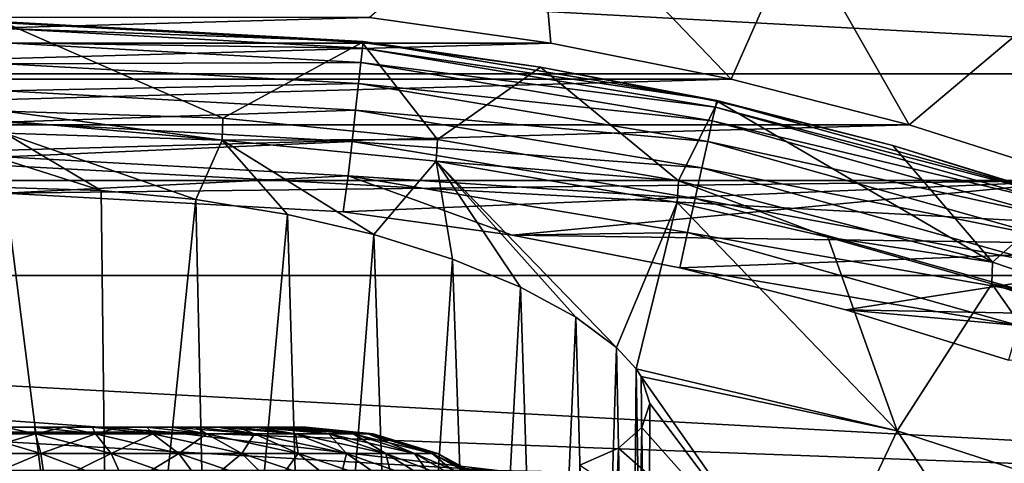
# Model space of a CAD drawing. Header units: metres. Extents: x -81 to 81, y -160 to 24.
# Tile 368 of 424: x 0.09 to 5.81, y 16.29 to 18.87. Entities that reach past the tile are written whole.
import ezdxf

# ---------------------------------------------------------------- set-up
doc = ezdxf.new("R2010")
doc.units = ezdxf.units.M
doc.layers.add('solid_501850_SW0001', color=7, linetype='CONTINUOUS')

msp = doc.modelspace()

# ---------------------------------------------------------------- linework, layer by layer
at = {"layer": 'solid_501850_SW0001'}
for points in [[(3.088714, 19.705898, 48.653908), (2.120862, 18.880444, 54), (3.175545, 18.731554, 54)], [(3.088714, 19.705898, 48.653908), (3.175545, 18.731554, 54), (4.223292, 18.523466, 54)], [(4.609802, 19.396812, 48.654121), (3.088714, 19.705898, 48.653908), (4.223292, 18.523466, 54)], [(-9.836944, 18.553551, 2), (-7.772657, 19.508612, 2), (9.836944, 18.553551, 2)], [(-7.772657, 19.508612, 2), (7.772657, 19.508612, 2), (9.836944, 18.553551, 2)], [(4.609802, 19.396812, 48.654121), (4.223292, 18.523466, 54), (5.258767, 18.256901, 54)], [(6.102967, 18.967604, 48.654411), (4.609802, 19.396812, 48.654121), (5.258767, 18.256901, 54)], [(6.102967, 18.967604, 48.654411), (5.258767, 18.256901, 54), (6.27544, 17.933422, 54)], [(2.120862, 18.880444, 54), (-2.120815, 18.880449, 54), (-3.175498, 18.731562, 54)], [(3.175545, 18.731554, 54), (2.120862, 18.880444, 54), (-3.175498, 18.731562, 54)], [(0, 18.856401, 54.919605), (0, 18.851082, 55.130589), (2.078147, 18.736738, 55.129597)], [(0, 18.856401, 54.919605), (2.078147, 18.736738, 55.129597), (2.083102, 18.741415, 54.919605)], [(0, 18.856401, 54.919605), (2.083102, 18.741415, 54.919605), (0, 18.816902, 54.710777)], [(1.267307, 18.296041, 59.025124), (0, 18.851082, 55.130589), (0, 18.33707, 59.032978)], [(1.267307, 18.296041, 59.025124), (2.078147, 18.736738, 55.129597), (0, 18.851082, 55.130589)], [(0, 18.816902, 54.710777), (2.07876, 18.702154, 54.710777), (0, 18.734161, 54.515015)], [(2.083102, 18.741415, 54.919605), (2.07876, 18.702154, 54.710777), (0, 18.816902, 54.710777)], [(3.175545, 18.731554, 54), (-3.175498, 18.731562, 54), (-4.223247, 18.523478, 54)], [(4.223292, 18.523466, 54), (3.175545, 18.731554, 54), (-4.223247, 18.523478, 54)], [(0, 18.734161, 54.515015), (2.069666, 18.619915, 54.515015), (0, 18.611919, 54.341156)], [(2.07876, 18.702154, 54.710777), (2.069666, 18.619915, 54.515015), (0, 18.734161, 54.515015)], [(1.267307, 18.296041, 59.025124), (2.514835, 18.172335, 59.01807), (2.078147, 18.736738, 55.129597)], [(2.083102, 18.741415, 54.919605), (2.078147, 18.736738, 55.129597), (3.114932, 18.593565, 55.128529)], [(2.514835, 18.172335, 59.01807), (3.114932, 18.593565, 55.128529), (2.078147, 18.736738, 55.129597)], [(2.083102, 18.741415, 54.919605), (4.140256, 18.399424, 54.919605), (2.07876, 18.702154, 54.710777)], [(2.083102, 18.741415, 54.919605), (3.114932, 18.593565, 55.128529), (4.140256, 18.399424, 54.919605)], [(2.07876, 18.702154, 54.710777), (4.131667, 18.360868, 54.710777), (2.069666, 18.619915, 54.515015)], [(4.140256, 18.399424, 54.919605), (4.131667, 18.360868, 54.710777), (2.07876, 18.702154, 54.710777)], [(2.069666, 18.619915, 54.515015), (2.05623, 18.498415, 54.341156), (0, 18.611919, 54.341156)], [(0, 18.611919, 54.341156), (2.05623, 18.498415, 54.341156), (0, 18.455698, 54.19706)], [(2.069666, 18.619915, 54.515015), (4.113675, 18.280107, 54.515015), (2.05623, 18.498415, 54.341156)], [(4.131667, 18.360868, 54.710777), (4.113675, 18.280107, 54.515015), (2.069666, 18.619915, 54.515015)], [(-11.784824, 17.381531, 2), (-9.836944, 18.553551, 2), (11.784824, 17.381531, 2)], [(-9.836944, 18.553551, 2), (9.836944, 18.553551, 2), (11.784824, 17.381531, 2)], [(2.514835, 18.172335, 59.01807), (3.9167, 17.932518, 59.015388), (3.114932, 18.593565, 55.128529)], [(3.9167, 17.932518, 59.015388), (4.145385, 18.39329, 55.127003), (3.114932, 18.593565, 55.128529)], [(4.140256, 18.399424, 54.919605), (3.114932, 18.593565, 55.128529), (4.145385, 18.39329, 55.127003)], [(4.223292, 18.523466, 54), (-4.223247, 18.523478, 54), (-5.258722, 18.256914, 54)], [(5.258767, 18.256901, 54), (4.223292, 18.523466, 54), (-5.258722, 18.256914, 54)], [(2.05623, 18.498415, 54.341156), (2.03906, 18.34314, 54.19706), (0, 18.455698, 54.19706)], [(2.05623, 18.498415, 54.341156), (4.087095, 18.160789, 54.341156), (2.03906, 18.34314, 54.19706)], [(4.113675, 18.280107, 54.515015), (4.087095, 18.160789, 54.341156), (2.05623, 18.498415, 54.341156)], [(0, 18.455698, 54.19706), (2.03906, 18.34314, 54.19706), (0, 18.272554, 54.08923)], [(3.9167, 17.932518, 59.015388), (5.74238, 17.45948, 58.993797), (4.145385, 18.39329, 55.127003)], [(4.140256, 18.399424, 54.919605), (6.1481, 17.835892, 54.919605), (4.131667, 18.360868, 54.710777)], [(4.140256, 18.399424, 54.919605), (4.145385, 18.39329, 55.127003), (5.163058, 18.137104, 55.124908)], [(4.140256, 18.399424, 54.919605), (5.163058, 18.137104, 55.124908), (6.1481, 17.835892, 54.919605)], [(5.74238, 17.45948, 58.993797), (5.163058, 18.137104, 55.124908), (4.145385, 18.39329, 55.127003)], [(2.03906, 18.34314, 54.19706), (2.01893, 18.161104, 54.08923), (0, 18.272554, 54.08923)], [(1.267307, 18.296041, 59.025124), (0, 18.33707, 59.032978), (1.264259, 18.168947, 59.771915)], [(0, 18.280491, 59.407574), (1.264259, 18.168947, 59.771915), (0, 18.33707, 59.032978)], [(2.03906, 18.34314, 54.19706), (4.053126, 18.008307, 54.19706), (2.01893, 18.161104, 54.08923)], [(4.087095, 18.160789, 54.341156), (4.053126, 18.008307, 54.19706), (2.03906, 18.34314, 54.19706)], [(4.131667, 18.360868, 54.710777), (6.135363, 17.7985, 54.710777), (4.113675, 18.280107, 54.515015)], [(6.1481, 17.835892, 54.919605), (6.135363, 17.7985, 54.710777), (4.131667, 18.360868, 54.710777)], [(0, 18.280491, 59.407574), (0, 18.209763, 59.779762), (1.264259, 18.168947, 59.771915)], [(0, 18.272554, 54.08923), (2.01893, 18.161104, 54.08923), (0, 18.070759, 54.022541)], [(1.267307, 18.296041, 59.025124), (1.264259, 18.168947, 59.771915), (2.514835, 18.172335, 59.01807)], [(4.113675, 18.280107, 54.515015), (6.108684, 17.720179, 54.515015), (4.087095, 18.160789, 54.341156)], [(6.135363, 17.7985, 54.710777), (6.108684, 17.720179, 54.515015), (4.113675, 18.280107, 54.515015)], [(5.258767, 18.256901, 54), (-5.258722, 18.256914, 54), (-6.275395, 17.933437, 54)], [(6.27544, 17.933422, 54), (5.258767, 18.256901, 54), (-6.275395, 17.933437, 54)], [(0.559758, 17.875805, 61.292011), (0, 18.209763, 59.779762), (0, 18.053535, 60.515163)], [(1.111032, 17.823277, 61.418365), (1.264259, 18.168947, 59.771915), (0, 18.209763, 59.779762)], [(0.559758, 17.875805, 61.292011), (1.111032, 17.823277, 61.418365), (0, 18.209763, 59.779762)], [(2.01893, 18.161104, 54.08923), (1.99675, 17.960531, 54.022541), (0, 18.070759, 54.022541)], [(1.111032, 17.823277, 61.418365), (1.643925, 17.737125, 61.629539), (1.264259, 18.168947, 59.771915)], [(2.514835, 18.172335, 59.01807), (1.264259, 18.168947, 59.771915), (2.508364, 18.046, 59.764065)], [(2.145101, 17.620312, 61.924118), (2.508364, 18.046, 59.764065), (1.264259, 18.168947, 59.771915)], [(1.643925, 17.737125, 61.629539), (2.145101, 17.620312, 61.924118), (1.264259, 18.168947, 59.771915)], [(2.01893, 18.161104, 54.08923), (4.013303, 17.829542, 54.08923), (1.99675, 17.960531, 54.022541)], [(4.053126, 18.008307, 54.19706), (4.013303, 17.829542, 54.08923), (2.01893, 18.161104, 54.08923)], [(2.514835, 18.172335, 59.01807), (2.508364, 18.046, 59.764065), (3.9167, 17.932518, 59.015388)], [(4.087095, 18.160789, 54.341156), (6.069268, 17.604465, 54.341156), (4.053126, 18.008307, 54.19706)], [(6.108684, 17.720179, 54.515015), (6.069268, 17.604465, 54.341156), (4.087095, 18.160789, 54.341156)], [(5.74238, 17.45948, 58.993797), (6.160163, 17.827244, 55.122257), (5.163058, 18.137104, 55.124908)], [(6.1481, 17.835892, 54.919605), (5.163058, 18.137104, 55.124908), (6.160163, 17.827244, 55.122257)], [(0, 18.070759, 54.022541), (1.99675, 17.960531, 54.022541), (0, 17.859646, 54)], [(0.559758, 17.875805, 61.292011), (0, 18.053535, 60.515163), (0, 17.893444, 61.25)], [(2.145101, 17.620312, 61.924118), (2.601992, 17.477026, 62.299603), (2.508364, 18.046, 59.764065)], [(3.557021, 16.964127, 63.812523), (3.909958, 17.806978, 59.75956), (2.508364, 18.046, 59.764065)], [(3.9167, 17.932518, 59.015388), (2.508364, 18.046, 59.764065), (3.909958, 17.806978, 59.75956)], [(3.320512, 17.140253, 63.257385), (3.557021, 16.964127, 63.812523), (2.508364, 18.046, 59.764065)], [(2.998681, 17.314106, 62.748241), (3.320512, 17.140253, 63.257385), (2.508364, 18.046, 59.764065)], [(2.601992, 17.477026, 62.299603), (2.998681, 17.314106, 62.748241), (2.508364, 18.046, 59.764065)], [(4.053126, 18.008307, 54.19706), (6.018896, 17.456589, 54.19706), (4.013303, 17.829542, 54.08923)], [(6.069268, 17.604465, 54.341156), (6.018896, 17.456589, 54.19706), (4.053126, 18.008307, 54.19706)], [(0, 17.859646, 54), (6.27544, 17.933422, 54), (-6.275395, 17.933437, 54)], [(1.99675, 17.960531, 54.022541), (1.967337, 17.751377, 54), (0, 17.859646, 54)], [(0, 17.859646, 54), (1.967337, 17.751377, 54), (6.27544, 17.933422, 54)], [(1.99675, 17.960531, 54.022541), (2.949161, 17.615795, 54), (1.967337, 17.751377, 54)], [(1.967337, 17.751377, 54), (2.949161, 17.615795, 54), (6.27544, 17.933422, 54)], [(1.99675, 17.960531, 54.022541), (3.969425, 17.632574, 54.022541), (2.949161, 17.615795, 54)], [(4.013303, 17.829542, 54.08923), (3.969425, 17.632574, 54.022541), (1.99675, 17.960531, 54.022541)], [(2.949161, 17.615795, 54), (7.271035, 17.553675, 54), (6.27544, 17.933422, 54)], [(3.9167, 17.932518, 59.015388), (3.909958, 17.806978, 59.75956), (4.78487, 17.604038, 59.750988)], [(3.9167, 17.932518, 59.015388), (4.78487, 17.604038, 59.750988), (5.74238, 17.45948, 58.993797)], [(0.617232, 13, 61.301144), (0.559758, 17.875805, 61.292011), (0, 17.893444, 61.25)], [(0, 13, 61.25), (0.617232, 13, 61.301144), (0, 17.893444, 61.25)], [(0.617232, 13, 61.301144), (1.111032, 17.823277, 61.418365), (0.559758, 17.875805, 61.292011)], [(0.617232, 13, 61.301144), (1.217595, 13, 61.453175), (1.111032, 17.823277, 61.418365)], [(1.217595, 13, 61.453175), (1.643925, 17.737125, 61.629539), (1.111032, 17.823277, 61.418365)], [(4.013303, 17.829542, 54.08923), (5.959843, 17.283224, 54.08923), (3.969425, 17.632574, 54.022541)], [(6.018896, 17.456589, 54.19706), (5.959843, 17.283224, 54.08923), (4.013303, 17.829542, 54.08923)], [(5.74238, 17.45948, 58.993797), (6.7122, 17.129217, 58.975651), (6.160163, 17.827244, 55.122257)], [(3.557021, 16.964127, 63.812523), (3.671261, 16.839413, 64.235573), (3.909958, 17.806978, 59.75956)], [(3.671261, 16.839413, 64.235573), (5.188766, 16.479359, 64.2099), (3.909958, 17.806978, 59.75956)], [(5.188766, 16.479359, 64.2099), (4.78487, 17.604038, 59.750988), (3.909958, 17.806978, 59.75956)], [(1.217595, 13, 61.453175), (1.784764, 13, 61.701954), (1.643925, 17.737125, 61.629539)], [(1.784764, 13, 61.701954), (2.145101, 17.620312, 61.924118), (1.643925, 17.737125, 61.629539)], [(1.784764, 13, 61.701954), (2.30329, 13, 62.040718), (2.145101, 17.620312, 61.924118)], [(2.30329, 13, 62.040718), (2.601992, 17.477026, 62.299603), (2.145101, 17.620312, 61.924118)], [(3.969425, 17.632574, 54.022541), (3.925508, 17.426058, 54), (2.949161, 17.615795, 54)], [(2.949161, 17.615795, 54), (3.925508, 17.426058, 54), (7.271035, 17.553675, 54)], [(3.969425, 17.632574, 54.022541), (5.894776, 17.092207, 54.022541), (3.925508, 17.426058, 54)], [(5.959843, 17.283224, 54.08923), (5.894776, 17.092207, 54.022541), (3.969425, 17.632574, 54.022541)], [(5.188766, 16.479359, 64.2099), (5.738932, 17.333946, 59.73571), (4.78487, 17.604038, 59.750988)], [(5.74238, 17.45948, 58.993797), (4.78487, 17.604038, 59.750988), (5.738932, 17.333946, 59.73571)], [(3.925508, 17.426058, 54), (4.890084, 17.183212, 54), (7.271035, 17.553675, 54)], [(4.890084, 17.183212, 54), (8.243587, 17.118198, 54), (7.271035, 17.553675, 54)], [(2.30329, 13, 62.040718), (2.758916, 13, 62.460144), (2.601992, 17.477026, 62.299603)], [(2.758916, 13, 62.460144), (2.998681, 17.314106, 62.748241), (2.601992, 17.477026, 62.299603)], [(5.894776, 17.092207, 54.022541), (4.890084, 17.183212, 54), (3.925508, 17.426058, 54)], [(5.74238, 17.45948, 58.993797), (5.738932, 17.333946, 59.73571), (6.7122, 17.129217, 58.975651)], [(-11.784824, 17.381531, 2), (0.959782, 16.472063, 2), (-0.959782, 16.472063, 2)], [(-11.784824, 17.381531, 2), (13.59501, 16.005497, 2), (0.959782, 16.472063, 2)], [(-11.784824, 17.381531, 2), (11.784824, 17.381531, 2), (13.59501, 16.005497, 2)], [(2.758916, 13, 62.460144), (3.139362, 13, 62.948929), (2.998681, 17.314106, 62.748241)], [(3.139362, 13, 62.948929), (3.320512, 17.140253, 63.257385), (2.998681, 17.314106, 62.748241)], [(5.188766, 16.479359, 64.2099), (6.680328, 15.995691, 64.172737), (5.738932, 17.333946, 59.73571)], [(6.680328, 15.995691, 64.172737), (6.709834, 17.003483, 59.717598), (5.738932, 17.333946, 59.73571)], [(6.7122, 17.129217, 58.975651), (5.738932, 17.333946, 59.73571), (6.709834, 17.003483, 59.717598)], [(4.890084, 17.183212, 54), (5.835615, 16.889334, 54), (8.243587, 17.118198, 54)], [(5.894776, 17.092207, 54.022541), (5.835615, 16.889334, 54), (4.890084, 17.183212, 54)], [(3.139362, 13, 62.948929), (3.434141, 13, 63.493622), (3.320512, 17.140253, 63.257385)], [(3.434141, 13, 63.493622), (3.557021, 16.964127, 63.812523), (3.320512, 17.140253, 63.257385)], [(3.434141, 13, 63.493622), (3.635238, 13, 64.079399), (3.557021, 16.964127, 63.812523)], [(3.635238, 13, 64.079399), (3.671261, 16.839413, 64.235573), (3.557021, 16.964127, 63.812523)], [(3.635238, 13, 64.079399), (3.737192, 13, 64.690353), (3.671261, 16.839413, 64.235573)], [(3.700879, 16.794544, 64.39502), (5.188766, 16.479359, 64.2099), (3.671261, 16.839413, 64.235573)], [(3.737192, 13, 64.690353), (3.700879, 16.794544, 64.39502), (3.671261, 16.839413, 64.235573)], [(4.67918, 15.401981, 68.852676), (5.188766, 16.479359, 64.2099), (3.700879, 16.794544, 64.39502)], [(3.749986, 16.637674, 64.989632), (4.67918, 15.401981, 68.852676), (3.700879, 16.794544, 64.39502)], [(3.737192, 13, 64.690353), (3.749986, 16.637674, 64.989632), (3.700879, 16.794544, 64.39502)], [(3.749986, 16.637674, 64.989632), (3.704763, 16.498075, 65.580719), (4.67918, 15.401981, 68.852676)], [(3.737192, 13, 65.309647), (3.704763, 16.498075, 65.580719), (3.749986, 16.637674, 64.989632)], [(3.737192, 13, 64.690353), (3.737192, 13, 65.309647), (3.749986, 16.637674, 64.989632)], [(0.176844, 16.461308, 67.134186), (0, 16.5, 66.75), (-0.176844, 16.461308, 67.134186)], [(-0.176844, 16.461308, 62.865814), (0, 16.5, 63.25), (0.176844, 16.461308, 62.865814)], [(0, 16.5, 63.25), (0, 16.5, 66.75), (0.171625, 16.5, 66.741562)], [(0.176844, 16.461308, 67.134186), (0.171625, 16.5, 66.741562), (0, 16.5, 66.75)], [(0.171625, 16.5, 63.258438), (0, 16.5, 63.25), (0.171625, 16.5, 66.741562)], [(0.176844, 16.461308, 62.865814), (0, 16.5, 63.25), (0.171625, 16.5, 63.258438)], [(0.171625, 16.5, 63.258438), (0.171625, 16.5, 66.741562), (0.341616, 16.5, 66.716331)], [(0.525707, 16.461308, 67.075974), (0.341616, 16.5, 66.716331), (0.171625, 16.5, 66.741562)], [(0.341616, 16.5, 63.283669), (0.171625, 16.5, 63.258438), (0.341616, 16.5, 66.716331)], [(0.525707, 16.461308, 67.075974), (0.171625, 16.5, 66.741562), (0.176844, 16.461308, 67.134186)], [(0.176844, 16.461308, 62.865814), (0.171625, 16.5, 63.258438), (0.341616, 16.5, 63.283669)], [(0.176844, 16.461308, 62.865814), (0.341616, 16.5, 63.283669), (0.525707, 16.461308, 62.92403)], [(0.341616, 16.5, 63.283669), (0.341616, 16.5, 66.716331), (0.508322, 16.5, 66.674545)], [(0.525707, 16.461308, 67.075974), (0.508322, 16.5, 66.674545), (0.341616, 16.5, 66.716331)], [(0.508322, 16.5, 63.325455), (0.341616, 16.5, 63.283669), (0.508322, 16.5, 66.674545)], [(0.525707, 16.461308, 62.92403), (0.341616, 16.5, 63.283669), (0.508322, 16.5, 63.325455)], [(0.508322, 16.5, 63.325455), (0.508322, 16.5, 66.674545), (0.67012, 16.5, 66.616615)], [(0.860231, 16.461308, 66.961128), (0.67012, 16.5, 66.616615), (0.508322, 16.5, 66.674545)], [(0.67012, 16.5, 63.383389), (0.508322, 16.5, 63.325455), (0.67012, 16.5, 66.616615)], [(0.860231, 16.461308, 66.961128), (0.508322, 16.5, 66.674545), (0.525707, 16.461308, 67.075974)], [(0.525707, 16.461308, 62.92403), (0.508322, 16.5, 63.325455), (0.67012, 16.5, 63.383389)], [(0.525707, 16.461308, 62.92403), (0.67012, 16.5, 63.383389), (0.860231, 16.461308, 63.038872)], [(0.67012, 16.5, 63.383389), (0.67012, 16.5, 66.616615), (0.82544, 16.5, 66.543098)], [(0.860231, 16.461308, 66.961128), (0.82544, 16.5, 66.543098), (0.67012, 16.5, 66.616615)], [(0.82544, 16.5, 63.456902), (0.67012, 16.5, 63.383389), (0.82544, 16.5, 66.543098)], [(0.860231, 16.461308, 63.038872), (0.67012, 16.5, 63.383389), (0.82544, 16.5, 63.456902)], [(0.82544, 16.5, 63.456902), (0.82544, 16.5, 66.543098), (0.972792, 16.5, 66.454704)], [(1.171289, 16.461308, 66.792793), (0.972792, 16.5, 66.454704), (0.82544, 16.5, 66.543098)], [(0.972792, 16.5, 63.545292), (0.82544, 16.5, 63.456902), (0.972792, 16.5, 66.454704)], [(1.171289, 16.461308, 66.792793), (0.82544, 16.5, 66.543098), (0.860231, 16.461308, 66.961128)], [(1.171289, 16.461308, 63.207207), (0.82544, 16.5, 63.456902), (0.972792, 16.5, 63.545292)], [(0.860231, 16.461308, 63.038872), (0.82544, 16.5, 63.456902), (1.171289, 16.461308, 63.207207)], [(0.972792, 16.5, 63.545292), (0.972792, 16.5, 66.454704), (1.110779, 16.5, 66.35228)], [(1.450398, 16.461308, 66.575554), (1.110779, 16.5, 66.35228), (0.972792, 16.5, 66.454704)], [(1.110779, 16.5, 63.64772), (0.972792, 16.5, 63.545292), (1.110779, 16.5, 66.35228)], [(1.450398, 16.461308, 66.575554), (0.972792, 16.5, 66.454704), (1.171289, 16.461308, 66.792793)], [(1.171289, 16.461308, 63.207207), (0.972792, 16.5, 63.545292), (1.110779, 16.5, 63.64772)], [(1.110779, 16.5, 63.64772), (1.110779, 16.5, 66.35228), (1.238056, 16.5, 66.236816)], [(1.450398, 16.461308, 66.575554), (1.238056, 16.5, 66.236816), (1.110779, 16.5, 66.35228)], [(1.238056, 16.5, 63.763184), (1.110779, 16.5, 63.64772), (1.238056, 16.5, 66.236816)], [(1.450398, 16.461308, 63.424446), (1.110779, 16.5, 63.64772), (1.238056, 16.5, 63.763184)], [(1.171289, 16.461308, 63.207207), (1.110779, 16.5, 63.64772), (1.450398, 16.461308, 63.424446)], [(1.238056, 16.5, 63.763184), (1.238056, 16.5, 66.236816), (1.353409, 16.5, 66.109406)], [(1.689944, 16.461308, 66.315338), (1.353409, 16.5, 66.109406), (1.238056, 16.5, 66.236816)], [(1.353409, 16.5, 63.890594), (1.238056, 16.5, 63.763184), (1.353409, 16.5, 66.109406)], [(1.689944, 16.461308, 66.315338), (1.238056, 16.5, 66.236816), (1.450398, 16.461308, 66.575554)], [(1.450398, 16.461308, 63.424446), (1.238056, 16.5, 63.763184), (1.353409, 16.5, 63.890594)], [(1.353409, 16.5, 63.890594), (1.353409, 16.5, 66.109406), (1.455715, 16.5, 65.971283)], [(1.689944, 16.461308, 66.315338), (1.455715, 16.5, 65.971283), (1.353409, 16.5, 66.109406)], [(1.455715, 16.5, 64.028717), (1.353409, 16.5, 63.890594), (1.455715, 16.5, 65.971283)], [(1.689944, 16.461308, 63.684662), (1.353409, 16.5, 63.890594), (1.455715, 16.5, 64.028717)], [(1.450398, 16.461308, 63.424446), (1.353409, 16.5, 63.890594), (1.689944, 16.461308, 63.684662)], [(1.455715, 16.5, 64.028717), (1.455715, 16.5, 65.971283), (1.543932, 16.5, 65.823875)], [(1.883393, 16.461308, 66.019241), (1.543932, 16.5, 65.823875), (1.455715, 16.5, 65.971283)], [(1.543932, 16.5, 64.176125), (1.455715, 16.5, 64.028717), (1.543932, 16.5, 65.823875)], [(1.883393, 16.461308, 66.019241), (1.455715, 16.5, 65.971283), (1.689944, 16.461308, 66.315338)], [(1.883393, 16.461308, 63.980759), (1.455715, 16.5, 64.028717), (1.543932, 16.5, 64.176125)], [(1.689944, 16.461308, 63.684662), (1.455715, 16.5, 64.028717), (1.883393, 16.461308, 63.980759)], [(1.543932, 16.5, 64.176125), (1.543932, 16.5, 65.823875), (1.617257, 16.5, 65.668564)], [(2.025468, 16.461308, 65.695343), (1.617257, 16.5, 65.668564), (1.543932, 16.5, 65.823875)], [(1.617257, 16.5, 64.331436), (1.543932, 16.5, 64.176125), (1.617257, 16.5, 65.668564)], [(2.025468, 16.461308, 65.695343), (1.543932, 16.5, 65.823875), (1.883393, 16.461308, 66.019241)], [(1.883393, 16.461308, 63.980759), (1.543932, 16.5, 64.176125), (1.617257, 16.5, 64.331436)], [(1.617257, 16.5, 64.331436), (1.617257, 16.5, 65.668564), (1.675055, 16.5, 65.506638)], [(2.025468, 16.461308, 65.695343), (1.675055, 16.5, 65.506638), (1.617257, 16.5, 65.668564)], [(1.675055, 16.5, 64.493362), (1.617257, 16.5, 64.331436), (1.675055, 16.5, 65.506638)], [(2.025468, 16.461308, 64.304657), (1.617257, 16.5, 64.331436), (1.675055, 16.5, 64.493362)], [(1.883393, 16.461308, 63.980759), (1.617257, 16.5, 64.331436), (2.025468, 16.461308, 64.304657)], [(1.675055, 16.5, 64.493362), (1.675055, 16.5, 65.506638), (1.716689, 16.5, 65.339798)], [(2.112293, 16.461308, 65.352478), (1.716689, 16.5, 65.339798), (1.675055, 16.5, 65.506638)], [(1.716689, 16.5, 64.660202), (1.675055, 16.5, 64.493362), (1.716689, 16.5, 65.339798)], [(2.112293, 16.461308, 65.352478), (1.675055, 16.5, 65.506638), (2.025468, 16.461308, 65.695343)], [(2.025468, 16.461308, 64.304657), (1.675055, 16.5, 64.493362), (1.716689, 16.5, 64.660202)], [(1.716689, 16.5, 64.660202), (1.716689, 16.5, 65.339798), (1.7417, 16.5, 65.170189)], [(2.112293, 16.461308, 65.352478), (1.7417, 16.5, 65.170189), (1.716689, 16.5, 65.339798)], [(1.7417, 16.5, 64.829811), (1.716689, 16.5, 64.660202), (1.7417, 16.5, 65.170189)], [(2.112293, 16.461308, 64.647522), (1.716689, 16.5, 64.660202), (1.7417, 16.5, 64.829811)], [(2.025468, 16.461308, 64.304657), (1.716689, 16.5, 64.660202), (2.112293, 16.461308, 64.647522)], [(1.7417, 16.5, 64.829811), (1.7417, 16.5, 65.170189), (1.75, 16.5, 65)], [(2.1415, 16.461308, 65), (1.75, 16.5, 65), (1.7417, 16.5, 65.170189)], [(2.112293, 16.461308, 64.647522), (1.7417, 16.5, 64.829811), (1.75, 16.5, 65)], [(2.112293, 16.461308, 65.352478), (2.1415, 16.461308, 65), (1.7417, 16.5, 65.170189)], [(2.112293, 16.461308, 64.647522), (1.75, 16.5, 65), (2.1415, 16.461308, 65)], [(3.704763, 16.498075, 65.580719), (3.56806, 16.378321, 66.153885), (4.67918, 15.401981, 68.852676)], [(3.635238, 13, 65.920601), (3.56806, 16.378321, 66.153885), (3.704763, 16.498075, 65.580719)], [(3.737192, 13, 65.309647), (3.635238, 13, 65.920601), (3.704763, 16.498075, 65.580719)], [(2.865234, 16.249321), (-2.865234, 16.249321), (-0.959095, 16.472101)], [(-0.959782, 16.472063, 2), (0.959782, 16.472063, 2), (-0.959095, 16.472101)], [(2.865234, 16.249321), (-0.959095, 16.472101), (0.959095, 16.472101)], [(0.959782, 16.472063, 2), (0.959095, 16.472101), (-0.959095, 16.472101)], [(-0.176844, 16.461308, 67.134186), (-0.207953, 16.346577, 67.509613), (0.207953, 16.346577, 67.509613)], [(0.176844, 16.461308, 62.865814), (0.207953, 16.346577, 62.490387), (-0.207953, 16.346577, 62.490387)], [(-0.176844, 16.461308, 62.865814), (0.176844, 16.461308, 62.865814), (-0.207953, 16.346577, 62.490387)], [(0.176844, 16.461308, 67.134186), (-0.176844, 16.461308, 67.134186), (0.207953, 16.346577, 67.509613)], [(0.176844, 16.461308, 67.134186), (0.207953, 16.346577, 67.509613), (0.618185, 16.346577, 67.441162)], [(0.525707, 16.461308, 67.075974), (0.176844, 16.461308, 67.134186), (0.618185, 16.346577, 67.441162)], [(0.176844, 16.461308, 62.865814), (0.525707, 16.461308, 62.92403), (0.207953, 16.346577, 62.490387)], [(0.525707, 16.461308, 62.92403), (0.618185, 16.346577, 62.558842), (0.207953, 16.346577, 62.490387)], [(0.525707, 16.461308, 67.075974), (0.618185, 16.346577, 67.441162), (1.011556, 16.346577, 67.306114)], [(0.860231, 16.461308, 66.961128), (0.525707, 16.461308, 67.075974), (1.011556, 16.346577, 67.306114)], [(0.525707, 16.461308, 62.92403), (0.860231, 16.461308, 63.038872), (0.618185, 16.346577, 62.558842)], [(0.860231, 16.461308, 63.038872), (1.011556, 16.346577, 62.693886), (0.618185, 16.346577, 62.558842)], [(0.860231, 16.461308, 66.961128), (1.011556, 16.346577, 67.306114), (1.377333, 16.346577, 67.10817)], [(1.171289, 16.461308, 66.792793), (0.860231, 16.461308, 66.961128), (1.377333, 16.346577, 67.10817)], [(0.860231, 16.461308, 63.038872), (1.171289, 16.461308, 63.207207), (1.011556, 16.346577, 62.693886)], [(2.865022, 16.249355, 2), (2.865234, 16.249321), (0.959095, 16.472101)], [(0.959782, 16.472063, 2), (2.865022, 16.249355, 2), (0.959095, 16.472101)], [(13.59501, 16.005497, 2), (2.865022, 16.249355, 2), (0.959782, 16.472063, 2)], [(1.171289, 16.461308, 63.207207), (1.377333, 16.346577, 62.891834), (1.011556, 16.346577, 62.693886)], [(1.171289, 16.461308, 66.792793), (1.377333, 16.346577, 67.10817), (1.705541, 16.346577, 66.852715)], [(1.450398, 16.461308, 66.575554), (1.171289, 16.461308, 66.792793), (1.705541, 16.346577, 66.852715)], [(1.171289, 16.461308, 63.207207), (1.450398, 16.461308, 63.424446), (1.377333, 16.346577, 62.891834)], [(1.450398, 16.461308, 63.424446), (1.705541, 16.346577, 63.147289), (1.377333, 16.346577, 62.891834)], [(1.450398, 16.461308, 66.575554), (1.705541, 16.346577, 66.852715), (1.987226, 16.346577, 66.546722)], [(1.689944, 16.461308, 66.315338), (1.450398, 16.461308, 66.575554), (1.987226, 16.346577, 66.546722)], [(1.450398, 16.461308, 63.424446), (1.689944, 16.461308, 63.684662), (1.705541, 16.346577, 63.147289)], [(1.689944, 16.461308, 66.315338), (1.987226, 16.346577, 66.546722), (2.214705, 16.346577, 66.19854)], [(1.883393, 16.461308, 66.019241), (1.689944, 16.461308, 66.315338), (2.214705, 16.346577, 66.19854)], [(1.689944, 16.461308, 63.684662), (1.987226, 16.346577, 63.453281), (1.705541, 16.346577, 63.147289)], [(1.689944, 16.461308, 63.684662), (1.883393, 16.461308, 63.980759), (1.987226, 16.346577, 63.453281)], [(1.883393, 16.461308, 66.019241), (2.214705, 16.346577, 66.19854), (2.381772, 16.346577, 65.817665)], [(2.025468, 16.461308, 65.695343), (1.883393, 16.461308, 66.019241), (2.381772, 16.346577, 65.817665)], [(1.883393, 16.461308, 63.980759), (2.214705, 16.346577, 63.80146), (1.987226, 16.346577, 63.453281)], [(1.883393, 16.461308, 63.980759), (2.025468, 16.461308, 64.304657), (2.214705, 16.346577, 63.80146)], [(2.025468, 16.461308, 65.695343), (2.381772, 16.346577, 65.817665), (2.483871, 16.346577, 65.414482)], [(2.112293, 16.461308, 65.352478), (2.025468, 16.461308, 65.695343), (2.483871, 16.346577, 65.414482)], [(2.025468, 16.461308, 64.304657), (2.381772, 16.346577, 64.182335), (2.214705, 16.346577, 63.80146)], [(2.025468, 16.461308, 64.304657), (2.112293, 16.461308, 64.647522), (2.381772, 16.346577, 64.182335)], [(2.112293, 16.461308, 65.352478), (2.483871, 16.346577, 65.414482), (2.518216, 16.346577, 65)], [(2.112293, 16.461308, 65.352478), (2.518216, 16.346577, 65), (2.1415, 16.461308, 65)], [(2.112293, 16.461308, 64.647522), (2.1415, 16.461308, 65), (2.483871, 16.346577, 64.585518)], [(2.112293, 16.461308, 64.647522), (2.483871, 16.346577, 64.585518), (2.381772, 16.346577, 64.182335)], [(2.483871, 16.346577, 64.585518), (2.1415, 16.461308, 65), (2.518216, 16.346577, 65)], [(4.67918, 15.401981, 68.852676), (6.188643, 14.957429, 68.802223), (5.188766, 16.479359, 64.2099)], [(6.188643, 14.957429, 68.802223), (6.680328, 15.995691, 64.172737), (5.188766, 16.479359, 64.2099)], [(3.56806, 16.378321, 66.153885), (3.343766, 16.278961, 66.697563), (4.67918, 15.401981, 68.852676)], [(3.434141, 13, 66.506378), (3.343766, 16.278961, 66.697563), (3.56806, 16.378321, 66.153885)], [(3.635238, 13, 65.920601), (3.434141, 13, 66.506378), (3.56806, 16.378321, 66.153885)], [(-0.207953, 16.346577, 67.509613), (-0.236602, 16.160254, 67.855362), (0.236602, 16.160254, 67.855362)], [(0.207953, 16.346577, 62.490387), (0.236602, 16.160254, 62.144638), (-0.236602, 16.160254, 62.144638)], [(-0.207953, 16.346577, 62.490387), (0.207953, 16.346577, 62.490387), (-0.236602, 16.160254, 62.144638)], [(0.207953, 16.346577, 67.509613), (-0.207953, 16.346577, 67.509613), (0.236602, 16.160254, 67.855362)], [(0.207953, 16.346577, 67.509613), (0.236602, 16.160254, 67.855362), (0.703352, 16.160254, 67.777473)], [(0.618185, 16.346577, 67.441162), (0.207953, 16.346577, 67.509613), (0.703352, 16.160254, 67.777473)], [(0.207953, 16.346577, 62.490387), (0.618185, 16.346577, 62.558842), (0.236602, 16.160254, 62.144638)], [(0.618185, 16.346577, 62.558842), (0.703352, 16.160254, 62.222527), (0.236602, 16.160254, 62.144638)], [(0.618185, 16.346577, 67.441162), (0.703352, 16.160254, 67.777473), (1.150917, 16.160254, 67.623825)], [(1.011556, 16.346577, 67.306114), (0.618185, 16.346577, 67.441162), (1.150917, 16.160254, 67.623825)], [(0.618185, 16.346577, 62.558842), (1.011556, 16.346577, 62.693886), (0.703352, 16.160254, 62.222527)], [(1.011556, 16.346577, 62.693886), (1.150917, 16.160254, 62.376175), (0.703352, 16.160254, 62.222527)], [(1.011556, 16.346577, 67.306114), (1.150917, 16.160254, 67.623825), (1.567087, 16.160254, 67.398605)], [(1.377333, 16.346577, 67.10817), (1.011556, 16.346577, 67.306114), (1.567087, 16.160254, 67.398605)], [(1.011556, 16.346577, 62.693886), (1.377333, 16.346577, 62.891834), (1.150917, 16.160254, 62.376175)], [(1.377333, 16.346577, 62.891834), (1.567087, 16.160254, 62.601395), (1.150917, 16.160254, 62.376175)], [(1.377333, 16.346577, 67.10817), (1.567087, 16.160254, 67.398605), (1.940512, 16.160254, 67.107956)], [(1.705541, 16.346577, 66.852715), (1.377333, 16.346577, 67.10817), (1.940512, 16.160254, 67.107956)], [(1.377333, 16.346577, 62.891834), (1.705541, 16.346577, 63.147289), (1.567087, 16.160254, 62.601395)], [(1.705541, 16.346577, 63.147289), (1.940512, 16.160254, 62.89204), (1.567087, 16.160254, 62.601395)], [(1.705541, 16.346577, 66.852715), (1.940512, 16.160254, 67.107956), (2.261004, 16.160254, 66.759811)], [(1.987226, 16.346577, 66.546722), (1.705541, 16.346577, 66.852715), (2.261004, 16.160254, 66.759811)], [(1.705541, 16.346577, 63.147289), (1.987226, 16.346577, 63.453281), (1.940512, 16.160254, 62.89204)], [(1.987226, 16.346577, 63.453281), (2.261004, 16.160254, 63.240189), (1.940512, 16.160254, 62.89204)], [(1.987226, 16.346577, 66.546722), (2.261004, 16.160254, 66.759811), (2.519823, 16.160254, 66.363663)], [(2.214705, 16.346577, 66.19854), (1.987226, 16.346577, 66.546722), (2.519823, 16.160254, 66.363663)], [(1.987226, 16.346577, 63.453281), (2.214705, 16.346577, 63.80146), (2.261004, 16.160254, 63.240189)], [(2.214705, 16.346577, 66.19854), (2.519823, 16.160254, 66.363663), (2.709906, 16.160254, 65.930313)], [(2.381772, 16.346577, 65.817665), (2.214705, 16.346577, 66.19854), (2.709906, 16.160254, 65.930313)], [(2.214705, 16.346577, 63.80146), (2.519823, 16.160254, 63.636341), (2.261004, 16.160254, 63.240189)], [(2.214705, 16.346577, 63.80146), (2.381772, 16.346577, 64.182335), (2.519823, 16.160254, 63.636341)], [(2.381772, 16.346577, 65.817665), (2.709906, 16.160254, 65.930313), (2.826071, 16.160254, 65.471588)], [(2.483871, 16.346577, 65.414482), (2.381772, 16.346577, 65.817665), (2.826071, 16.160254, 65.471588)], [(2.381772, 16.346577, 64.182335), (2.709906, 16.160254, 64.069687), (2.519823, 16.160254, 63.636341)], [(2.381772, 16.346577, 64.182335), (2.483871, 16.346577, 64.585518), (2.709906, 16.160254, 64.069687)], [(2.483871, 16.346577, 65.414482), (2.826071, 16.160254, 65.471588), (2.865148, 16.160254, 65)], [(2.483871, 16.346577, 65.414482), (2.865148, 16.160254, 65), (2.518216, 16.346577, 65)], [(2.483871, 16.346577, 64.585518), (2.518216, 16.346577, 65), (2.826071, 16.160254, 64.528412)], [(2.483871, 16.346577, 64.585518), (2.826071, 16.160254, 64.528412), (2.709906, 16.160254, 64.069687)], [(2.826071, 16.160254, 64.528412), (2.518216, 16.346577, 65), (2.865148, 16.160254, 65)]]:
    msp.add_3dface(points, dxfattribs=at)

doc.saveas('drawing.dxf')
